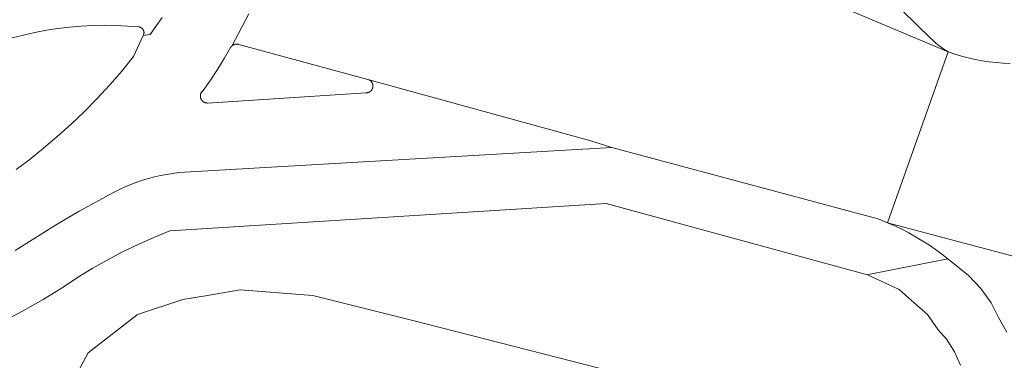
# Model space of a CAD drawing. Header units: metres. Extents: x 149984 to 156489, y 469398 to 478068.
# Tile 277 of 656: x 153631 to 153667, y 472487 to 472500. Entities that reach past the tile are written whole.
import ezdxf

# ---------------------------------------------------------------- set-up
doc = ezdxf.new("R2010")
doc.units = ezdxf.units.M
doc.header["$LTSCALE"] = 0.75
for name, color, linetype, lineweight in [('B-WE-OG-TERREIN_BEGROEID-GV', 252, 'Continuous', 18), ('B-WE-OG-TERREIN_ERF-GV', 252, 'Continuous', 18), ('B-WE-VH-GESLOTENVERHARDING_ASFALT-GV', 252, 'Continuous', 18), ('B-WE-VH-OPENVERHARDING_BETONSTRAATSTEEN-GV', 252, 'Continuous', 18), ('B-WE-VH-OPENVERHARDING_TEGEL-GV', 252, 'Continuous', 18)]:
    doc.layers.add(name, color=color, linetype=linetype, lineweight=lineweight)

msp = doc.modelspace()

# ---------------------------------------------------------------- linework, layer by layer
at = {"layer": 'B-WE-OG-TERREIN_BEGROEID-GV', "flags": 128}
for points in [[(153630.554, 472494.173), (153631.062, 472494.557), (153631.557, 472494.958), (153632.038, 472495.376), (153632.544, 472495.823), (153633.035, 472496.287), (153633.51, 472496.767), (153633.97, 472497.262), (153634.412, 472497.772), (153634.838, 472498.297), (153635.19, 472499.067), (153635.194, 472499.073), (153635.197, 472499.08), (153635.2, 472499.087), (153635.203, 472499.093), (153635.205, 472499.1), (153635.208, 472499.107), (153635.21, 472499.114), (153635.212, 472499.121), (153635.213, 472499.129), (153635.215, 472499.136), (153635.216, 472499.143), (153635.217, 472499.15), (153635.217, 472499.158), (153635.218, 472499.165), (153635.218, 472499.172), (153635.218, 472499.18), (153635.217, 472499.187), (153635.217, 472499.194), (153635.216, 472499.202), (153635.215, 472499.209), (153635.213, 472499.216), (153635.211, 472499.223), (153635.209, 472499.23), (153635.207, 472499.237), (153635.205, 472499.244), (153635.202, 472499.251), (153635.199, 472499.258), (153635.196, 472499.265), (153635.193, 472499.271), (153635.189, 472499.278), (153635.185, 472499.284), (153635.181, 472499.29), (153635.177, 472499.296), (153635.173, 472499.302), (153635.168, 472499.308), (153635.163, 472499.313), (153635.158, 472499.318), (153635.153, 472499.324), (153635.148, 472499.329), (153635.142, 472499.333), (153635.136, 472499.338), (153635.13, 472499.342), (153635.124, 472499.347), (153635.118, 472499.351), (153635.112, 472499.354), (153635.105, 472499.358), (153635.099, 472499.361), (153635.092, 472499.364), (153635.085, 472499.367), (153635.079, 472499.37), (153635.072, 472499.372), (153635.065, 472499.374), (153635.057, 472499.376), (153635.05, 472499.378), (153635.043, 472499.379), (153634.62, 472499.413), (153634.195, 472499.434), (153633.77, 472499.44), (153633.346, 472499.432), (153632.922, 472499.409), (153632.498, 472499.373), (153632.077, 472499.322), (153631.657, 472499.258), (153631.239, 472499.179), (153630.825, 472499.086), (153630.413, 472498.98)], [(153665.001, 472487.041), (153664.779, 472487.527), (153664.51, 472487.98), (153664.19, 472488.33), (153663.795, 472488.887), (153663.308, 472489.316), (153662.762, 472489.803), (153661.61, 472490.338), (153652.08, 472492.941), (153636.165, 472491.939), (153635.581, 472491.701), (153635.005, 472491.443), (153634.437, 472491.168), (153633.879, 472490.874), (153633.33, 472490.562), (153632.792, 472490.232), (153632.265, 472489.885), (153631.542, 472489.44), (153630.804, 472489.019), (153630.053, 472488.624)], [(153632.362, 472485.965), (153633.184, 472487.483), (153634.984, 472488.882), (153636.633, 472489.432), (153637.46, 472489.57), (153638.732, 472489.782), (153641.381, 472489.582), (153644.979, 472488.683), (153656.674, 472485.684)]]:
    msp.add_lwpolyline(points, dxfattribs=at)
at = {"layer": 'B-WE-OG-TERREIN_ERF-GV', "flags": 128}
msp.add_lwpolyline([(153656.674, 472485.684), (153644.979, 472488.683), (153641.381, 472489.582), (153638.732, 472489.782), (153637.46, 472489.57), (153636.633, 472489.432), (153634.984, 472488.882), (153633.184, 472487.483), (153632.362, 472485.965)], dxfattribs=at)
at = {"layer": 'B-WE-VH-GESLOTENVERHARDING_ASFALT-GV', "flags": 128}
for points in [[(153657.274, 472501.552), (153664.549, 472498.472), (153664.452, 472498.532), (153664.357, 472498.596), (153664.265, 472498.663), (153664.174, 472498.733), (153664.087, 472498.806), (153664.001, 472498.882), (153663.919, 472498.961), (153643.488, 472518.929)], [(153639.038, 472499.861), (153638.438, 472498.698), (153638.445, 472498.703), (153638.453, 472498.709), (153638.46, 472498.713), (153638.468, 472498.718), (153638.476, 472498.723), (153638.485, 472498.727), (153638.493, 472498.731), (153638.501, 472498.734), (153638.51, 472498.737), (153638.519, 472498.74), (153638.527, 472498.743), (153638.536, 472498.746), (153638.545, 472498.748), (153638.554, 472498.749), (153638.563, 472498.751), (153638.572, 472498.752), (153638.581, 472498.753), (153638.591, 472498.753), (153638.6, 472498.753), (153638.609, 472498.753), (153638.618, 472498.753), (153638.627, 472498.752), (153638.636, 472498.751), (153638.645, 472498.75), (153638.654, 472498.748), (153638.663, 472498.746), (153638.672, 472498.744), (153638.681, 472498.741), (153643.384, 472497.467), (153651.517, 472495.229), (153652.279, 472494.983), (153661.723, 472492.454), (153661.814, 472492.431), (153661.904, 472492.404), (153661.993, 472492.375), (153662.081, 472492.343), (153662.168, 472492.309), (153662.254, 472492.271), (153662.339, 472492.231), (153664.549, 472498.472), (153657.274, 472501.552)], [(153630.516, 472491.218), (153631.137, 472491.613), (153631.985, 472492.148), (153632.85, 472492.654), (153633.732, 472493.132), (153633.927, 472493.245), (153634.126, 472493.352), (153634.328, 472493.453), (153634.534, 472493.546), (153634.743, 472493.632), (153634.954, 472493.712), (153635.168, 472493.784), (153635.384, 472493.849), (153635.602, 472493.907), (153635.822, 472493.958), (153636.044, 472494.001), (153636.267, 472494.037), (153636.491, 472494.065), (153652.279, 472494.983), (153651.517, 472495.229), (153643.384, 472497.467), (153643.417, 472497.456), (153643.425, 472497.452), (153643.433, 472497.448), (153643.44, 472497.444), (153643.448, 472497.44), (153643.455, 472497.435), (153643.463, 472497.43), (153643.47, 472497.425), (153643.477, 472497.419), (153643.483, 472497.414), (153643.49, 472497.408), (153643.496, 472497.402), (153643.502, 472497.396), (153643.508, 472497.389), (153643.513, 472497.382), (153643.519, 472497.376), (153643.524, 472497.368), (153643.529, 472497.361), (153643.533, 472497.354), (153643.538, 472497.346), (153643.542, 472497.339), (153643.546, 472497.331), (153643.549, 472497.323), (153643.552, 472497.315), (153643.555, 472497.306), (153643.558, 472497.298), (153643.561, 472497.29), (153643.563, 472497.281), (153643.564, 472497.273), (153643.566, 472497.264), (153643.567, 472497.255), (153643.568, 472497.247), (153643.569, 472497.238), (153643.569, 472497.229), (153643.569, 472497.221), (153643.569, 472497.212), (153643.568, 472497.203), (153643.567, 472497.194), (153643.566, 472497.186), (153643.564, 472497.177), (153643.563, 472497.169), (153643.561, 472497.16), (153643.558, 472497.152), (153643.555, 472497.143), (153643.552, 472497.135), (153643.549, 472497.127), (153643.546, 472497.119), (153643.542, 472497.111), (153643.538, 472497.104), (153643.533, 472497.096), (153643.529, 472497.089), (153643.524, 472497.081), (153643.519, 472497.074), (153643.513, 472497.067), (153643.508, 472497.061), (153643.502, 472497.054), (153643.496, 472497.048), (153643.49, 472497.042), (153643.483, 472497.036), (153643.477, 472497.03), (153643.47, 472497.025), (153643.463, 472497.02), (153643.455, 472497.015), (153643.448, 472497.01), (153643.441, 472497.006), (153643.433, 472497.002), (153643.425, 472496.998), (153643.417, 472496.994), (153643.409, 472496.991), (153643.401, 472496.988), (153643.392, 472496.985), (153643.384, 472496.983), (153643.376, 472496.981), (153643.367, 472496.979), (153643.358, 472496.977), (153643.35, 472496.976), (153643.341, 472496.975), (153643.332, 472496.974), (153643.324, 472496.974), (153643.315, 472496.974), (153637.534, 472496.605), (153637.525, 472496.605), (153637.516, 472496.605), (153637.508, 472496.606), (153637.499, 472496.607), (153637.49, 472496.608), (153637.481, 472496.61), (153637.473, 472496.612), (153637.464, 472496.614), (153637.456, 472496.616), (153637.447, 472496.619), (153637.439, 472496.622), (153637.431, 472496.625), (153637.423, 472496.629), (153637.415, 472496.633), (153637.407, 472496.637), (153637.4, 472496.641), (153637.392, 472496.646), (153637.385, 472496.651), (153637.378, 472496.656), (153637.371, 472496.661), (153637.364, 472496.667), (153637.357, 472496.673), (153637.351, 472496.679), (153637.345, 472496.685), (153637.339, 472496.692), (153637.333, 472496.698), (153637.328, 472496.705), (153637.323, 472496.712), (153637.318, 472496.719), (153637.313, 472496.727), (153637.308, 472496.735), (153637.304, 472496.742), (153637.3, 472496.75), (153637.297, 472496.758), (153637.293, 472496.766), (153637.29, 472496.775), (153637.287, 472496.783), (153637.285, 472496.791), (153637.283, 472496.8), (153637.281, 472496.808), (153637.279, 472496.817), (153637.278, 472496.826), (153637.277, 472496.835), (153637.276, 472496.843), (153637.275, 472496.852), (153637.275, 472496.861), (153637.276, 472496.87), (153637.276, 472496.878), (153637.277, 472496.887), (153637.278, 472496.896), (153637.279, 472496.905), (153637.281, 472496.913), (153637.283, 472496.922), (153637.285, 472496.93), (153637.288, 472496.939), (153637.291, 472496.947), (153637.294, 472496.955), (153637.297, 472496.963), (153637.301, 472496.971), (153637.305, 472496.979), (153637.309, 472496.987), (153637.314, 472496.995), (153637.318, 472497.002), (153637.323, 472497.009), (153637.329, 472497.016), (153637.334, 472497.023), (153637.34, 472497.03), (153637.346, 472497.036), (153637.352, 472497.043), (153637.359, 472497.049), (153637.365, 472497.054), (153637.372, 472497.06), (153637.639, 472497.441), (153637.895, 472497.83), (153638.141, 472498.226), (153638.375, 472498.628), (153638.38, 472498.635), (153638.385, 472498.642), (153638.39, 472498.649), (153638.395, 472498.656), (153638.4, 472498.662), (153638.406, 472498.669), (153638.412, 472498.675), (153638.418, 472498.681), (153638.425, 472498.687), (153638.431, 472498.692), (153638.438, 472498.698), (153639.038, 472499.861)], [(153630.413, 472498.98), (153630.825, 472499.086), (153631.239, 472499.179), (153631.657, 472499.258), (153632.077, 472499.322), (153632.498, 472499.373), (153632.922, 472499.409), (153633.346, 472499.432), (153633.77, 472499.44), (153634.195, 472499.434), (153634.62, 472499.413), (153635.043, 472499.379), (153635.05, 472499.378), (153635.057, 472499.376), (153635.065, 472499.374), (153635.072, 472499.372), (153635.079, 472499.37), (153635.085, 472499.367), (153635.092, 472499.364), (153635.099, 472499.361), (153635.105, 472499.358), (153635.112, 472499.354), (153635.118, 472499.351), (153635.124, 472499.347), (153635.13, 472499.342), (153635.136, 472499.338), (153635.142, 472499.333), (153635.148, 472499.329), (153635.153, 472499.324), (153635.158, 472499.318), (153635.163, 472499.313), (153635.168, 472499.308), (153635.173, 472499.302), (153635.177, 472499.296), (153635.181, 472499.29), (153635.185, 472499.284), (153635.189, 472499.278), (153635.193, 472499.271), (153635.196, 472499.265), (153635.199, 472499.258), (153635.202, 472499.251), (153635.205, 472499.244), (153635.207, 472499.237), (153635.209, 472499.23), (153635.211, 472499.223), (153635.213, 472499.216), (153635.215, 472499.209), (153635.216, 472499.202), (153635.217, 472499.194), (153635.217, 472499.187), (153635.218, 472499.18), (153635.218, 472499.172), (153635.218, 472499.165), (153635.217, 472499.158), (153635.217, 472499.15), (153635.216, 472499.143), (153635.215, 472499.136), (153635.213, 472499.129), (153635.212, 472499.121), (153635.21, 472499.114), (153635.208, 472499.107), (153635.205, 472499.1), (153635.203, 472499.093), (153635.2, 472499.087), (153635.197, 472499.08), (153635.194, 472499.073), (153635.19, 472499.067), (153635.439, 472499.109), (153635.877, 472499.731)], [(153635.877, 472499.731), (153635.439, 472499.109), (153635.19, 472499.067), (153634.838, 472498.297), (153634.412, 472497.772), (153633.97, 472497.262), (153633.51, 472496.767), (153633.035, 472496.287), (153632.544, 472495.823), (153632.038, 472495.376), (153631.557, 472494.958), (153631.062, 472494.557), (153630.554, 472494.173)]]:
    msp.add_lwpolyline(points, dxfattribs=at)
at = {"layer": 'B-WE-VH-OPENVERHARDING_BETONSTRAATSTEEN-GV', "flags": 128}
for points in [[(153666.815, 472498.047), (153666.558, 472498.059), (153666.302, 472498.08), (153666.047, 472498.11), (153665.792, 472498.148), (153665.539, 472498.196), (153665.288, 472498.252), (153665.039, 472498.317), (153664.793, 472498.39), (153664.549, 472498.472), (153662.339, 472492.231), (153674.409, 472489.038)], [(153674.409, 472489.038), (153662.339, 472492.231), (153662.602, 472492.117), (153662.86, 472491.995), (153663.115, 472491.864), (153663.365, 472491.726), (153663.611, 472491.579), (153663.851, 472491.424), (153664.087, 472491.262), (153664.317, 472491.092), (153664.542, 472490.915), (153665.294, 472490.306), (153665.74, 472489.84), (153666.12, 472489.31), (153666.39, 472488.78), (153666.69, 472488.24)]]:
    msp.add_lwpolyline(points, dxfattribs=at)
at = {"layer": 'B-WE-VH-OPENVERHARDING_TEGEL-GV', "flags": 128}
for points in [[(153643.488, 472518.929), (153663.919, 472498.961), (153664.001, 472498.882), (153664.087, 472498.806), (153664.174, 472498.733), (153664.265, 472498.663), (153664.357, 472498.596), (153664.452, 472498.532), (153664.549, 472498.472), (153664.793, 472498.39), (153665.039, 472498.317), (153665.288, 472498.252), (153665.539, 472498.196), (153665.792, 472498.148), (153666.047, 472498.11), (153666.302, 472498.08), (153666.558, 472498.059), (153666.815, 472498.047)], [(153630.053, 472488.624), (153630.804, 472489.019), (153631.542, 472489.44), (153632.265, 472489.885), (153632.792, 472490.232), (153633.33, 472490.562), (153633.879, 472490.874), (153634.437, 472491.168), (153635.005, 472491.443), (153635.581, 472491.701), (153636.165, 472491.939), (153652.08, 472492.941), (153661.61, 472490.338), (153661.646, 472490.345), (153664.542, 472490.915), (153664.317, 472491.092), (153664.087, 472491.262), (153663.851, 472491.424), (153663.611, 472491.579), (153663.365, 472491.726), (153663.115, 472491.864), (153662.86, 472491.995), (153662.602, 472492.117), (153662.339, 472492.231), (153662.254, 472492.271), (153662.168, 472492.309), (153662.081, 472492.343), (153661.993, 472492.375), (153661.904, 472492.404), (153661.814, 472492.431), (153661.723, 472492.454), (153652.279, 472494.983), (153636.491, 472494.065), (153636.267, 472494.037), (153636.044, 472494.001), (153635.822, 472493.958), (153635.602, 472493.907), (153635.384, 472493.849), (153635.168, 472493.784), (153634.954, 472493.712), (153634.743, 472493.632), (153634.534, 472493.546), (153634.328, 472493.453), (153634.126, 472493.352), (153633.927, 472493.245), (153633.732, 472493.132), (153632.85, 472492.654), (153631.985, 472492.148), (153631.137, 472491.613), (153630.516, 472491.218)], [(153666.69, 472488.24), (153666.39, 472488.78), (153666.12, 472489.31), (153665.74, 472489.84), (153665.294, 472490.306), (153664.542, 472490.915), (153661.646, 472490.345), (153661.61, 472490.338), (153662.762, 472489.803), (153663.308, 472489.316), (153663.795, 472488.887), (153664.19, 472488.33), (153664.51, 472487.98), (153664.779, 472487.527), (153665.001, 472487.041)]]:
    msp.add_lwpolyline(points, dxfattribs=at)
msp.add_lwpolyline([(153637.285, 472496.791), (153637.287, 472496.783), (153637.29, 472496.775), (153637.293, 472496.766), (153637.297, 472496.758), (153637.3, 472496.75), (153637.304, 472496.742), (153637.308, 472496.735), (153637.313, 472496.727), (153637.318, 472496.719), (153637.323, 472496.712), (153637.328, 472496.705), (153637.333, 472496.698), (153637.339, 472496.692), (153637.345, 472496.685), (153637.351, 472496.679), (153637.357, 472496.673), (153637.364, 472496.667), (153637.371, 472496.661), (153637.378, 472496.656), (153637.385, 472496.651), (153637.392, 472496.646), (153637.4, 472496.641), (153637.407, 472496.637), (153637.415, 472496.633), (153637.423, 472496.629), (153637.431, 472496.625), (153637.439, 472496.622), (153637.447, 472496.619), (153637.456, 472496.616), (153637.464, 472496.614), (153637.473, 472496.612), (153637.481, 472496.61), (153637.49, 472496.608), (153637.499, 472496.607), (153637.508, 472496.606), (153637.516, 472496.605), (153637.525, 472496.605), (153637.534, 472496.605), (153643.315, 472496.974), (153643.324, 472496.974), (153643.332, 472496.974), (153643.341, 472496.975), (153643.35, 472496.976), (153643.358, 472496.977), (153643.367, 472496.979), (153643.376, 472496.981), (153643.384, 472496.983), (153643.392, 472496.985), (153643.401, 472496.988), (153643.409, 472496.991), (153643.417, 472496.994), (153643.425, 472496.998), (153643.433, 472497.002), (153643.441, 472497.006), (153643.448, 472497.01), (153643.455, 472497.015), (153643.463, 472497.02), (153643.47, 472497.025), (153643.477, 472497.03), (153643.483, 472497.036), (153643.49, 472497.042), (153643.496, 472497.048), (153643.502, 472497.054), (153643.508, 472497.061), (153643.513, 472497.067), (153643.519, 472497.074), (153643.524, 472497.081), (153643.529, 472497.089), (153643.533, 472497.096), (153643.538, 472497.104), (153643.542, 472497.111), (153643.546, 472497.119), (153643.549, 472497.127), (153643.552, 472497.135), (153643.555, 472497.143), (153643.558, 472497.152), (153643.561, 472497.16), (153643.563, 472497.169), (153643.564, 472497.177), (153643.566, 472497.186), (153643.567, 472497.194), (153643.568, 472497.203), (153643.569, 472497.212), (153643.569, 472497.221), (153643.569, 472497.229), (153643.569, 472497.238), (153643.568, 472497.247), (153643.567, 472497.255), (153643.566, 472497.264), (153643.564, 472497.273), (153643.563, 472497.281), (153643.561, 472497.29), (153643.558, 472497.298), (153643.555, 472497.306), (153643.552, 472497.315), (153643.549, 472497.323), (153643.546, 472497.331), (153643.542, 472497.339), (153643.538, 472497.346), (153643.533, 472497.354), (153643.529, 472497.361), (153643.524, 472497.368), (153643.519, 472497.376), (153643.513, 472497.382), (153643.508, 472497.389), (153643.502, 472497.396), (153643.496, 472497.402), (153643.49, 472497.408), (153643.483, 472497.414), (153643.477, 472497.419), (153643.47, 472497.425), (153643.463, 472497.43), (153643.455, 472497.435), (153643.448, 472497.44), (153643.44, 472497.444), (153643.433, 472497.448), (153643.425, 472497.452), (153643.417, 472497.456), (153643.384, 472497.467), (153638.681, 472498.741), (153638.672, 472498.744), (153638.663, 472498.746), (153638.654, 472498.748), (153638.645, 472498.75), (153638.636, 472498.751), (153638.627, 472498.752), (153638.618, 472498.753), (153638.609, 472498.753), (153638.6, 472498.753), (153638.591, 472498.753), (153638.581, 472498.753), (153638.572, 472498.752), (153638.563, 472498.751), (153638.554, 472498.749), (153638.545, 472498.748), (153638.536, 472498.746), (153638.527, 472498.743), (153638.519, 472498.74), (153638.51, 472498.737), (153638.501, 472498.734), (153638.493, 472498.731), (153638.485, 472498.727), (153638.476, 472498.723), (153638.468, 472498.718), (153638.46, 472498.713), (153638.453, 472498.709), (153638.445, 472498.703), (153638.438, 472498.698), (153638.431, 472498.692), (153638.425, 472498.687), (153638.418, 472498.681), (153638.412, 472498.675), (153638.406, 472498.669), (153638.4, 472498.662), (153638.395, 472498.656), (153638.39, 472498.649), (153638.385, 472498.642), (153638.38, 472498.635), (153638.375, 472498.628), (153638.141, 472498.226), (153637.895, 472497.83), (153637.639, 472497.441), (153637.372, 472497.06), (153637.365, 472497.054), (153637.359, 472497.049), (153637.352, 472497.043), (153637.346, 472497.036), (153637.34, 472497.03), (153637.334, 472497.023), (153637.329, 472497.016), (153637.323, 472497.009), (153637.318, 472497.002), (153637.314, 472496.995), (153637.309, 472496.987), (153637.305, 472496.979), (153637.301, 472496.971), (153637.297, 472496.963), (153637.294, 472496.955), (153637.291, 472496.947), (153637.288, 472496.939), (153637.285, 472496.93), (153637.283, 472496.922), (153637.281, 472496.913), (153637.279, 472496.905), (153637.278, 472496.896), (153637.277, 472496.887), (153637.276, 472496.878), (153637.276, 472496.87), (153637.275, 472496.861), (153637.275, 472496.852), (153637.276, 472496.843), (153637.277, 472496.835), (153637.278, 472496.826), (153637.279, 472496.817), (153637.281, 472496.808), (153637.283, 472496.8)], close=True, dxfattribs=at)

doc.saveas('drawing.dxf')
